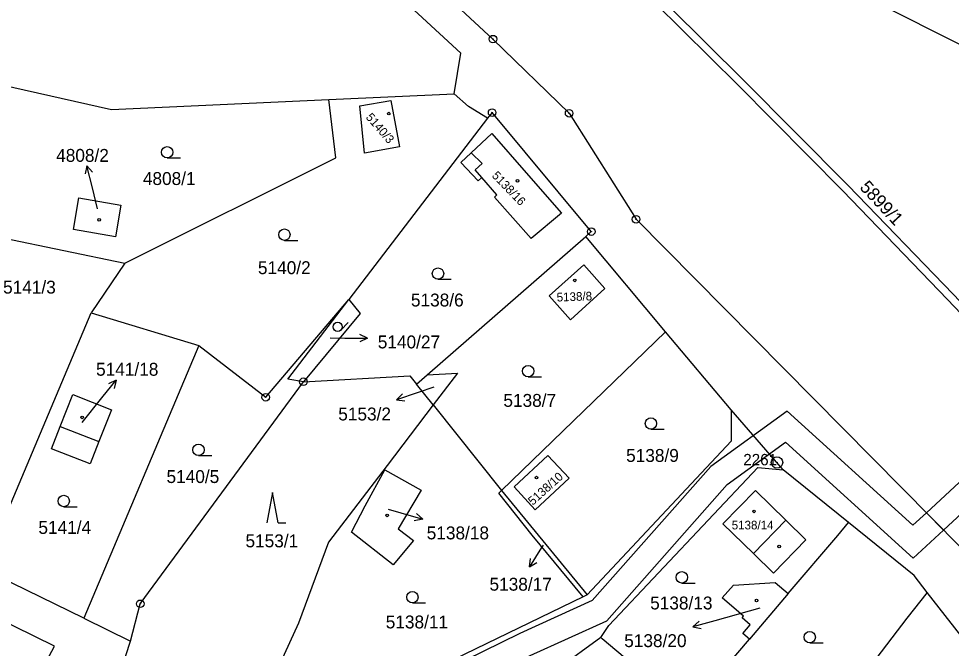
# Model space of a CAD drawing. Extents: x -644096 to -634268, y -1141430 to -1133463.
# Drawn here: x -638035.6 to -637912.7, y -1138529.1 to -1138446.2 of the extents above; entities that cross this region are included whole.
import ezdxf

# ---------------------------------------------------------------- set-up
doc = ezdxf.new("R2010")
doc.units = 0
for name, color, linetype in [('_CIVIL_CONSTRUCTION', 7, 'Continuous'), ('B_Hranice _3D', 7, 'Continuous'), ('M_Svah_Nasyp', 7, 'Continuous'), ('M_Svah_Zarez', 7, 'Continuous'), ('svrsek_osa_sjezdy', 7, 'Continuous'), ('svrsek_osa_terminal_VRT', 7, 'Continuous'), ('svrsek_osa_VRT', 7, 'Continuous'), ('svrsek_popisy_VRT', 7, 'Continuous'), ('terminal_VRT', 7, 'Continuous')]:
    doc.layers.add(name, color=color, linetype=linetype)

msp = doc.modelspace()

# ---------------------------------------------------------------- linework, layer by layer
at = {"layer": '_CIVIL_CONSTRUCTION'}
for centre, radius in [((-637973.09, -1138448.85), 0.5), ((-637973.09, -1138448.85), 0.0303), ((-637973.2, -1138458.52), 0.5), ((-637963.05, -1138458.61), 0.5), ((-637973.2, -1138458.52), 0.0303), ((-637963.05, -1138458.61), 0.0303), ((-637954.23, -1138472.58), 0.5), ((-637954.23, -1138472.58), 0.0303), ((-637960.14, -1138474.2), 0.5), ((-637960.14, -1138474.2), 0.0303), ((-637998.09, -1138493.97), 0.5), ((-637998.09, -1138493.97), 0.0303), ((-638003.05, -1138496.02), 0.5), ((-638003.05, -1138496.02), 0.0303), ((-637935.65, -1138504.6), 0.75), ((-637935.65, -1138504.6), 0.03), ((-638019.59, -1138523.22), 0.5), ((-638019.59, -1138523.22), 0.0303)]:
    msp.add_circle(centre, radius, dxfattribs=at)
at = {"layer": 'B_Hranice _3D'}
for points in [[(-638044.15, -1138359.73), (-638029.16, -1138372.89), (-638014.07, -1138386.12), (-637999.21, -1138399.39), (-637995.42, -1138402.7), (-637985.58, -1138411.7), (-637980.96, -1138416.09), (-637969.79, -1138426.54), (-637955.39, -1138440.43), (-637940.79, -1138454.89), (-637926.98, -1138468.83), (-637913.16, -1138483.13), (-637899.38, -1138497.57), (-637888.5, -1138509.31), (-637872.35, -1138527.1), (-637859.14, -1138542.03), (-637845.95, -1138557.16), (-637833.67, -1138571.72), (-637834.51, -1138572.37), (-637833.9, -1138573.16)], [(-637806.82, -1138602.8), (-637814.77, -1138592.94), (-637819.49, -1138587.25), (-637827.91, -1138577), (-637832.57, -1138571.48), (-637845.19, -1138556.5), (-637858.38, -1138541.37), (-637871.61, -1138526.44), (-637887.76, -1138508.63), (-637898.66, -1138496.89), (-637912.44, -1138482.43), (-637926.26, -1138468.13), (-637940.09, -1138454.19), (-637954.69, -1138439.71), (-637969.11, -1138425.82), (-637980.28, -1138415.37), (-637984.9, -1138410.96), (-637994.76, -1138401.96), (-637998.55, -1138398.65), (-638013.41, -1138385.38), (-638028.5, -1138372.13), (-638043.51, -1138358.97)], [(-637836.4, -1138498.32), (-637872.74, -1138494.77), (-637885.23, -1138482.76), (-637915.95, -1138511.22), (-637914.53, -1138512.66), (-637913.7, -1138513.5), (-637885.27, -1138487.16), (-637874.16, -1138497.85), (-637836.8, -1138501.5)], [(-638064.99, -1138560.95), (-638027.28, -1138563.72), (-638006.5, -1138548.82), (-637968.2, -1138530.03), (-637958.08, -1138525.44), (-637942.22, -1138507.51), (-637934.52, -1138501.95), (-637917.7, -1138517.2), (-637913.7, -1138513.5), (-637915.95, -1138511.22), (-637917.72, -1138512.86), (-637934.3, -1138497.83), (-637944.38, -1138505.13), (-637960.02, -1138522.8), (-637969.56, -1138527.13), (-638007.86, -1138545.92), (-638008.79, -1138548.13), (-638009.71, -1138547.18), (-638028.2, -1138560.44), (-638064.85, -1138557.75)]]:
    msp.add_lwpolyline(points, dxfattribs=at)
at = {"layer": 'M_Svah_Nasyp'}
for p, q in [((-637974.52, -1138465.24), (-637975.95, -1138463.84)), ((-637975.46, -1138466.06), (-637974.52, -1138465.24)), ((-637974.55, -1138467.08), (-637975.46, -1138466.06)), ((-638030.14, -1138499.87), (-638025.04, -1138501.86)), ((-637934.48, -1138512.21), (-637938.74, -1138516.61))]:
    msp.add_line(p, q, dxfattribs=at)
at = {"layer": 'M_Svah_Zarez'}
for centre in [(-637986.84, -1138458.66), (-637969.87, -1138467.51), (-638025.02, -1138472.64), (-637962.32, -1138480.62), (-638027.24, -1138498.66), (-637967.35, -1138506.6), (-637938.68, -1138511.04), (-637987.05, -1138511.57), (-637935.37, -1138515.66), (-637938.33, -1138522.78)]:
    msp.add_circle(centre, 0.175, dxfattribs=at)
at = {"layer": 'svrsek_osa_sjezdy'}
for p, q in [((-638016.05, -1138464.5), (-638014.3, -1138464.5)), ((-638000.59, -1138475.35), (-637998.84, -1138475.35)), ((-637980.34, -1138480.48), (-637978.59, -1138480.48)), ((-637993.16, -1138487.17), (-637992.17, -1138486.18)), ((-637968.45, -1138493.32), (-637966.7, -1138493.32)), ((-637952.27, -1138500.22), (-637950.52, -1138500.22)), ((-638011.91, -1138503.69), (-638010.16, -1138503.69)), ((-638002.14, -1138508.56), (-638002.89, -1138512.56)), ((-638001.39, -1138512.56), (-638002.14, -1138508.56)), ((-638029.68, -1138510.43), (-638027.93, -1138510.43)), ((-638001.39, -1138512.56), (-638000.39, -1138512.56)), ((-637948.19, -1138520.48), (-637946.44, -1138520.48)), ((-637983.72, -1138523.09), (-637981.97, -1138523.09)), ((-637931.33, -1138528.36), (-637929.58, -1138528.36))]:
    msp.add_line(p, q, dxfattribs=at)
for centre, radius in [((-638016.05, -1138463.75), 0.75), ((-638000.59, -1138474.6), 0.75), ((-637980.34, -1138479.73), 0.75), ((-637993.58, -1138486.74), 0.6), ((-637968.45, -1138492.57), 0.75), ((-637952.27, -1138499.47), 0.75), ((-638011.91, -1138502.94), 0.75), ((-638029.68, -1138509.68), 0.75), ((-637948.19, -1138519.73), 0.75), ((-637983.72, -1138522.34), 0.75), ((-637931.33, -1138527.61), 0.75)]:
    msp.add_circle(centre, radius, dxfattribs=at)
at = {"layer": 'svrsek_osa_terminal_VRT'}
msp.add_arc((-642050.26, -1145189.6), 8802.25, 41.413152, 75.317049, dxfattribs=at)
at = {"layer": 'svrsek_popisy_VRT'}
for p, q in [((-638026.62, -1138465.52), (-638026.86, -1138466.61)), ((-638025.89, -1138468.43), (-638026.62, -1138465.52)), ((-638026.62, -1138465.52), (-638025.89, -1138466.37)), ((-638025.22, -1138471.19), (-638025.89, -1138468.43)), ((-637989.64, -1138488.23), (-637990.64, -1138487.73)), ((-637994.55, -1138488.21), (-637992.64, -1138488.23)), ((-637992.64, -1138488.23), (-637989.64, -1138488.23)), ((-637989.64, -1138488.23), (-637990.64, -1138488.73)), ((-638024.67, -1138496.11), (-638022.78, -1138493.78)), ((-638022.78, -1138493.78), (-638023.8, -1138494.24)), ((-638022.78, -1138493.78), (-638023.02, -1138494.87)), ((-637980.91, -1138494.67), (-637982.97, -1138495.38)), ((-638027.24, -1138499.34), (-638024.67, -1138496.11)), ((-637982.97, -1138495.38), (-637985.81, -1138496.36)), ((-637985.81, -1138496.36), (-637985.02, -1138495.56)), ((-637985.81, -1138496.36), (-637984.7, -1138496.5)), ((-637986.91, -1138510.75), (-637985.25, -1138511.24)), ((-637985.25, -1138511.24), (-637982.36, -1138512.07)), ((-637982.36, -1138512.07), (-637983.47, -1138512.27)), ((-637982.36, -1138512.07), (-637983.19, -1138511.31)), ((-637966.68, -1138515.81), (-637968.27, -1138518.35)), ((-637966.48, -1138515.5), (-637966.68, -1138515.81)), ((-637968.27, -1138518.35), (-637968.16, -1138517.24)), ((-637968.27, -1138518.35), (-637967.32, -1138517.77)), ((-637937.93, -1138523.78), (-637943.85, -1138525.44)), ((-637943.85, -1138525.44), (-637946.73, -1138526.27)), ((-637946.73, -1138526.27), (-637945.91, -1138525.51)), ((-637946.73, -1138526.27), (-637945.63, -1138526.47))]:
    msp.add_line(p, q, dxfattribs=at)
at = {"layer": 'terminal_VRT'}
for p, q in [((-637994.71, -1138456.82), (-637978.2, -1138456.06)), ((-637973.8, -1138459.26), (-637992.08, -1138483.15)), ((-638037.7, -1138475.04), (-638021.64, -1138478.36)), ((-637981.76, -1138493.06), (-637960.87, -1138474.84)), ((-637950.36, -1138487.41), (-637960.87, -1138474.84)), ((-638021.64, -1138478.36), (-638026.06, -1138484.91)), ((-638040.36, -1138518.63), (-638026.06, -1138484.91)), ((-638026.06, -1138484.91), (-638011.89, -1138489.18)), ((-637971.97, -1138508.3), (-637950.36, -1138487.41)), ((-637941.69, -1138497.67), (-637950.36, -1138487.41)), ((-638011.89, -1138489.18), (-638027.05, -1138525.13)), ((-637983.16, -1138494.28), (-637981.76, -1138493.06)), ((-637980.97, -1138497.02), (-637983.16, -1138494.28)), ((-637980.97, -1138497.02), (-637971.97, -1138508.3)), ((-637934.85, -1138505.57), (-637941.69, -1138497.67)), ((-637926.21, -1138512.53), (-637934.85, -1138505.57)), ((-637971.97, -1138508.3), (-637960.68, -1138522.04)), ((-638027.05, -1138525.13), (-638040.36, -1138518.63)), ((-637960.68, -1138522.04), (-637961.19, -1138522.28)), ((-637934.17, -1138521.87), (-637939.29, -1138527.87)), ((-637905.26, -1138535.3), (-637915.84, -1138521.71)), ((-637961.19, -1138522.28), (-637993.98, -1138538.15)), ((-638027.05, -1138525.13), (-638020.9, -1138528.14)), ((-638022.75, -1138533.78), (-638020.9, -1138528.14))]:
    msp.add_line(p, q, dxfattribs=at)
for points in [[(-637911.2, -1138449.75), (-637922.48, -1138444.06), (-637949.55, -1138417.42), (-637954.53, -1138410.81)], [(-638018.56, -1138413.83), (-637980.88, -1138441.59), (-637973.09, -1138448.85), (-637963.05, -1138458.61), (-637954.23, -1138472.58), (-637911.41, -1138515.81), (-637867.56, -1138566.06), (-637805.05, -1138645.18), (-637742.54, -1138724.31), (-637708.51, -1138774.57), (-637684.05, -1138817.19), (-637647.49, -1138889.73), (-637610.47, -1138960.6), (-637604.48, -1138970.3), (-637589.53, -1138988.54), (-637577.22, -1139008.6), (-637575.79, -1139014.61)], [(-637978.2, -1138456.06), (-637977.32, -1138450.68), (-637991.37, -1138437.72), (-637993.19, -1138435.89), (-637995.39, -1138433.89), (-638000.3, -1138430.45), (-638002.95, -1138428.95), (-638005.6, -1138427.57), (-638008.49, -1138426.61), (-638011.49, -1138425.91), (-638014.43, -1138425.42), (-638017.47, -1138425.38), (-638020.39, -1138425.83), (-638023.16, -1138426.87), (-638036.34, -1138433.87), (-638053.61, -1138442.83)], [(-638042.93, -1138453.73), (-638023.37, -1138458.13), (-637994.71, -1138456.82)], [(-638021.64, -1138478.36), (-637993.82, -1138464.47), (-637994.71, -1138456.82)], [(-637986.54, -1138456.95), (-637985.43, -1138463.03), (-637990.04, -1138463.87), (-637990.66, -1138457.65), (-637986.54, -1138456.95)], [(-637973.8, -1138459.26), (-637976.32, -1138457.73), (-637978.2, -1138456.06)], [(-637960.87, -1138474.84), (-637960.14, -1138474.2), (-637973.2, -1138458.52), (-637973.8, -1138459.26)], [(-637968.05, -1138475.11), (-637972.9, -1138469.66), (-637972.57, -1138469.34), (-637974.55, -1138467.08), (-637975.03, -1138467.52), (-637977.31, -1138465.11), (-637975.95, -1138463.84), (-637973.25, -1138461.28), (-637968.72, -1138466.45), (-637964.08, -1138471.77), (-637968.05, -1138475.11)], [(-638022.16, -1138470.72), (-638022.86, -1138474.87), (-638028.41, -1138473.93), (-638027.71, -1138469.77), (-638022.16, -1138470.72)], [(-637965.67, -1138482.67), (-637961.12, -1138478.58), (-637958.33, -1138481.67), (-637962.85, -1138485.8), (-637965.67, -1138482.67)], [(-638011.89, -1138489.18), (-638003.05, -1138496.02), (-637992.08, -1138483.15)], [(-637998.09, -1138493.97), (-638000.15, -1138493.65), (-637992.08, -1138483.15)], [(-637992.08, -1138483.15), (-637990.59, -1138485), (-637998.09, -1138493.97)], [(-637998.09, -1138493.97), (-637984.04, -1138493.18), (-637983.16, -1138494.28)], [(-637981.76, -1138493.06), (-637977.77, -1138492.83), (-637980.97, -1138497.02)], [(-638020.9, -1138528.14), (-638019.59, -1138523.22), (-637998.09, -1138493.97)], [(-638031.31, -1138502.79), (-638030.14, -1138499.87), (-638028.5, -1138495.66), (-638023.39, -1138497.67), (-638025.04, -1138501.86), (-638026.19, -1138504.8), (-638031.31, -1138502.79)], [(-637980.97, -1138497.02), (-637987.06, -1138504.99), (-637994.79, -1138515.11), (-637998.73, -1138525.76), (-638006.35, -1138542.36)], [(-637941.69, -1138497.67), (-637941.68, -1138501.81), (-637960.68, -1138522.04)], [(-637963.05, -1138506.68), (-637967.54, -1138510.82), (-637970.31, -1138507.82), (-637965.85, -1138503.7), (-637963.05, -1138506.68)], [(-637991.74, -1138513.78), (-637989.94, -1138510.32), (-637987.37, -1138505.57), (-637982.57, -1138508.24), (-637985.59, -1138513.33), (-637983.58, -1138514.88), (-637986.25, -1138518.09), (-637991.74, -1138513.78)], [(-637958.89, -1138527.67), (-637957.82, -1138526.08), (-637938.16, -1138505.25), (-637934.85, -1138505.57)], [(-637961.19, -1138522.28), (-637967.92, -1138514.16), (-637972.33, -1138508.63), (-637971.97, -1138508.3)], [(-637936.11, -1138519.17), (-637938.74, -1138516.61), (-637942.78, -1138512.69), (-637938.48, -1138508.3), (-637934.48, -1138512.21), (-637931.83, -1138514.81), (-637936.11, -1138519.17)], [(-637934.17, -1138521.87), (-637927.64, -1138514.21), (-637926.21, -1138512.53)], [(-637915.84, -1138521.71), (-637917.57, -1138519.49), (-637926.21, -1138512.53)], [(-638042.64, -1138550.6), (-638030.91, -1138528.8), (-638049.35, -1138519.76)], [(-637939.29, -1138527.87), (-637940.16, -1138527.15), (-637939.18, -1138525.98), (-637940.23, -1138525.05), (-637940.05, -1138524.84), (-637942.87, -1138522.45), (-637941.4, -1138520.77), (-637935.9, -1138520.39), (-637934.17, -1138521.87)], [(-637915.84, -1138521.71), (-637918.52, -1138525.13), (-637934.5, -1138546.01), (-637934.93, -1138546.57), (-637935.44, -1138547.23)], [(-637958.89, -1138527.67), (-637975.9, -1138540.04), (-637979.97, -1138539.38)], [(-637947.36, -1138537.34), (-637958.69, -1138527.83), (-637958.89, -1138527.67)], [(-637947.36, -1138537.34), (-637946.96, -1138536.87), (-637946.22, -1138536), (-637939.29, -1138527.87)]]:
    msp.add_lwpolyline(points, dxfattribs=at)

# ---------------------------------------------------------------- texts
at = {"layer": '_CIVIL_CONSTRUCTION'}
msp.add_text('2261', height=1.5, dxfattribs=at).set_placement((-637940.1, -1138504.98))
at = {"layer": 'svrsek_osa_VRT'}
for s, height, rotation, p in [('5140/3', 1.14, 311, (-637989.93, -1138459.19)), ('5138/16', 1.14, 314, (-637973.32, -1138466.91)), ('5899/1', 1.7, 313, (-637924.84, -1138468.45)), ('5138/8', 1.14, 2, (-637964.67, -1138483.41)), ('5138/10', 1.14, 42, (-637967.84, -1138510.31))]:
    msp.add_text(s, height=height, rotation=rotation, dxfattribs=at).set_placement(p)
for s, height, p in [('4808/2', 1.7, (-638030.68, -1138465.01)), ('4808/1', 1.7, (-638019.25, -1138468.06)), ('5140/2', 1.7, (-638004.08, -1138479.8)), ('5141/3', 1.7, (-638037.68, -1138482.36)), ('5138/6', 1.7, (-637983.91, -1138484.06)), ('5140/27', 1.7, (-637988.28, -1138489.58)), ('5141/18', 1.7, (-638025.42, -1138493.18)), ('5138/7', 1.7, (-637971.72, -1138497.28)), ('5153/2', 1.7, (-637993.49, -1138499.07)), ('5138/9', 1.7, (-637955.54, -1138504.53)), ('5140/5', 1.7, (-638016.13, -1138507.31)), ('5141/4', 1.7, (-638033.02, -1138514.01)), ('5138/14', 1.14, (-637941.62, -1138513.42)), ('5138/18', 1.7, (-637981.83, -1138514.73)), ('5153/1', 1.7, (-638005.72, -1138515.78)), ('5138/17', 1.7, (-637973.55, -1138521.49)), ('5138/13', 1.7, (-637952.37, -1138523.96)), ('5138/11', 1.7, (-637987.23, -1138526.46)), ('5138/20', 1.7, (-637955.79, -1138528.92))]:
    msp.add_text(s, height=height, dxfattribs=at).set_placement(p)

doc.saveas('drawing.dxf')
